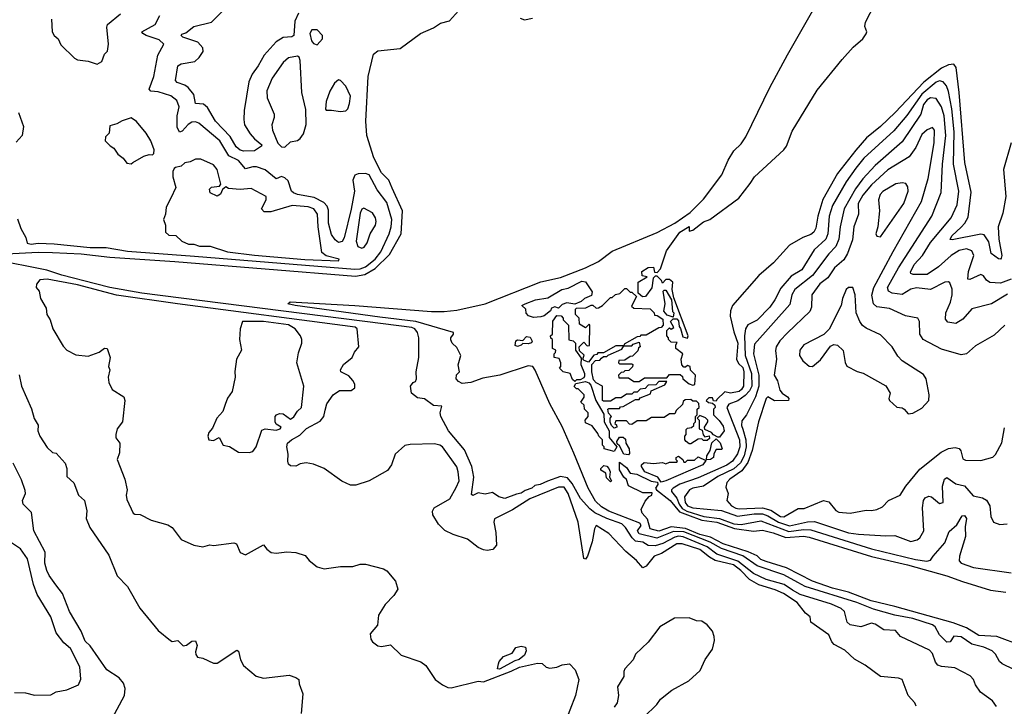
# Model space of a CAD drawing. Extents: x 1246230 to 1426786, y 660032 to 763141.
# Tile 421 of 566: x 1412442 to 1417947, y 676345 to 680182. Entities that reach past the tile are written whole.
import ezdxf

# ---------------------------------------------------------------- set-up
doc = ezdxf.new("R2010")
doc.units = 0

msp = doc.modelspace()

# ---------------------------------------------------------------- linework, layer by layer
at = {"layer": '0CON10XD'}
for points in [[(1414455, 678520.1), (1413981.2, 678585), (1413940, 678595), (1413954.6, 678605.5), (1414314.9, 678585.1), (1414745, 678551.9), (1414815, 678551.6), (1414885, 678559.7), (1415045.1, 678594.9), (1415355, 678717.1), (1415465, 678742.1), (1415604.3, 678795.7), (1415678.3, 678831.7), (1415755, 678889.3), (1416005, 678993.4), (1416105, 679044.6), (1416189.8, 679105), (1416265, 679180.2), (1416367.2, 679315), (1416402.5, 679397.5), (1416435, 679449.2), (1416475, 679488.5), (1416501.3, 679528.7), (1416635, 679803.2), (1416734.7, 679985.3), (1417202.6, 680805)], [(1417985.2, 679494.8), (1417942.1, 679345), (1417956, 679195), (1417938.8, 679101.2), (1417912.6, 679025), (1417915.9, 678955), (1417933.8, 678865), (1417929.8, 678850.2), (1417925, 678844.3), (1417915, 678846.5), (1417873.3, 678875), (1417860.8, 678940.8), (1417835, 678980.4), (1417815, 678983.7), (1417655, 678951.5), (1417645, 678954), (1417654, 678975), (1417705, 679022.2), (1417727, 679045), (1417745, 679078.9), (1417762.1, 679218), (1417726.8, 679385), (1417693.6, 679775), (1417677.3, 679915), (1417665, 679933.1), (1417635, 679929.7), (1417595, 679910.8), (1417497.2, 679832.8), (1417336.3, 679663.7), (1417254.6, 679585), (1417177.2, 679522.8), (1417117.2, 679452.8), (1417015, 679322.6), (1416932.8, 679177.2), (1416903.5, 679085), (1416892.5, 679017.5), (1416881.4, 678995), (1416865, 678981.4), (1416819.5, 678965), (1416745, 678922.5), (1416657.1, 678822.9), (1416575, 678752.8), (1416427, 678585), (1416416.4, 678555), (1416414.8, 678525), (1416435, 678438.6), (1416457.2, 678375), (1416449.8, 678285), (1416460.9, 678260.9), (1416485, 678239.3), (1416491.3, 678215), (1416488.1, 678135), (1416478.3, 678115), (1416465, 678104.6), (1416415, 678094.7), (1416385, 678102.7), (1416339.4, 678060.6), (1416335, 678050), (1416321.7, 678051.7), (1416315, 678070), (1416295, 678070), (1416280, 678055), (1416292.5, 678042.5), (1416315, 678040), (1416328.3, 678028.3), (1416330, 678015), (1416320, 678005), (1416320, 677975), (1416353, 677943), (1416375, 677910), (1416380, 677885), (1416355, 677850), (1416345, 677850), (1416321.7, 677861.7), (1416310, 677875), (1416271.7, 677891.7), (1416270, 677905), (1416290, 677935), (1416290, 677945), (1416277, 677957), (1416245, 677970), (1416230, 677955), (1416240, 677945), (1416240, 677895), (1416258.3, 677888.3), (1416263, 677863), (1416271.7, 677851.7), (1416297.5, 677857.5), (1416298.3, 677841.7), (1416285, 677830), (1416265, 677830), (1416255, 677840), (1416235, 677837.5), (1416195, 677812.5), (1416185, 677812.5), (1416167.5, 677825), (1416160, 677835), (1416160, 677855), (1416167.5, 677865), (1416168.3, 677891.7), (1416175, 677900), (1416197, 677903), (1416210, 677915), (1416210, 677925), (1416220, 677935), (1416220, 677965), (1416230, 677975), (1416230, 678005), (1416240, 678015), (1416238.3, 678038.3), (1416225, 678050), (1416205, 678050), (1416195, 678060), (1416161.7, 678058.3), (1416151.7, 678048.3), (1416148.3, 678031.7), (1416111.7, 677998.3), (1416105, 677980), (1416075, 677980), (1416045, 677960), (1415975, 677960), (1415945, 677940), (1415895, 677940), (1415865, 677920), (1415851.7, 677921.7), (1415835, 677940), (1415775, 677940), (1415770, 677925), (1415778.3, 677918.3), (1415780, 677905), (1415765, 677900), (1415750, 677915), (1415743, 677933), (1415742.5, 677955), (1415750, 677965), (1415733, 677983), (1415730, 678005), (1415735, 678010), (1415795, 678010), (1415801.7, 678018.3), (1415815, 678020), (1415885, 678060), (1415905, 678060), (1415911.7, 678068.3), (1415968.3, 678091.7), (1415971.7, 678108.3), (1416048.3, 678141.7), (1416060, 678160), (1416015, 678160), (1415998.3, 678141.7), (1415955, 678140), (1415938.3, 678121.7), (1415911.7, 678118.3), (1415895, 678100), (1415875, 678100), (1415865, 678090), (1415835, 678090), (1415805, 678070), (1415775, 678070), (1415745, 678050), (1415705, 678050), (1415700, 678055), (1415700, 678135), (1415665, 678152.5), (1415649.3, 678169.3), (1415640, 678215), (1415640, 678255), (1415661.7, 678278.3), (1415685, 678280), (1415695, 678290), (1415705, 678300), (1415725, 678300), (1415731.7, 678308.3), (1415808.3, 678341.7), (1415820, 678360), (1415775, 678360), (1415705, 678320), (1415675, 678320), (1415668.3, 678311.7), (1415651.7, 678308.3), (1415621.7, 678268.3), (1415597, 678277), (1415590, 678285), (1415597, 678307), (1415571.7, 678331.7), (1415570, 678355), (1415595, 678380), (1415615, 678360), (1415628.3, 678361.7), (1415630, 678475), (1415625, 678480), (1415605, 678460), (1415571.7, 678481.7), (1415570, 678515), (1415550, 678535), (1415550, 678565), (1415555, 678570), (1415607, 678573), (1415637, 678587), (1415647, 678587), (1415665, 678570), (1415677, 678573), (1415700, 678585), (1415745, 678630), (1415755, 678630), (1415773, 678647), (1415797, 678653), (1415825, 678680), (1415835, 678680), (1415855, 678660), (1415865, 678660), (1415890, 678635), (1415861.7, 678581.7), (1415875, 678570), (1415967, 678567), (1415990, 678545), (1415991.7, 678531.7), (1416005, 678530), (1416038.3, 678508.3), (1416040, 678475), (1416028.3, 678461.7), (1416015, 678460), (1415945, 678420), (1415915, 678420), (1415908.3, 678411.7), (1415895, 678410), (1415821.7, 678368.3), (1415820, 678360), (1415865, 678360), (1415871.7, 678368.3), (1415905, 678380), (1415910, 678355), (1415901.7, 678348.3), (1415898.3, 678331.7), (1415868.3, 678301.7), (1415855, 678300), (1415825, 678280), (1415791.7, 678278.3), (1415790, 678265), (1415795, 678260), (1415865, 678260), (1415870, 678255), (1415868.3, 678241.7), (1415848.3, 678221.7), (1415825, 678220), (1415818.3, 678211.7), (1415805, 678210), (1415790, 678195), (1415791.7, 678181.7), (1415845, 678180), (1415875, 678160), (1415905, 678160), (1415935, 678180), (1416060, 678180), (1416075, 678200), (1416135, 678200), (1416148.3, 678188.3), (1416150, 678175), (1416185, 678147.5), (1416205, 678140), (1416216.1, 678143.9), (1416220, 678195), (1416193, 678223), (1416190, 678245), (1416175, 678250), (1416165, 678240), (1416155, 678240), (1416143, 678253), (1416140, 678285), (1416150, 678315), (1416110, 678345), (1416110, 678365), (1416118.3, 678378.3), (1416085, 678380), (1416070, 678395), (1416070, 678405), (1416060, 678415), (1416060, 678445), (1416075, 678460), (1416085, 678452.5), (1416098.3, 678461.7), (1416080, 678495), (1416095, 678510), (1416115, 678510), (1416125, 678500), (1416128.3, 678468.3), (1416137, 678457), (1416150, 678410), (1416175, 678402.5), (1416179.2, 678415), (1416098.8, 678628.8), (1416090, 678675), (1416093.3, 678715), (1416075, 678730), (1416055, 678730), (1416035, 678710), (1416030, 678725), (1416005, 678750), (1415995, 678750), (1415983, 678737), (1415977, 678683), (1415940, 678635), (1415923, 678633), (1415900, 678655), (1415900, 678715), (1415950, 678745), (1415921.7, 678751.7), (1415920, 678775), (1415955, 678797.5), (1415985, 678800), (1415991.7, 678771.7), (1416005, 678770), (1416025, 678790), (1416058.8, 678891.2), (1416133.1, 678995), (1416185, 679026.7), (1416185, 679000), (1416205, 679006.7), (1416265, 679052.5), (1416300, 679065), (1416462.3, 679185), (1416525, 679266.4), (1416550.4, 679305), (1416715, 679455.2), (1416728.1, 679475), (1416760.4, 679559.6), (1416901.1, 679788.9), (1417040.1, 679960), (1417101.2, 680028.8), (1417155.3, 680075), (1417175, 680103.1), (1417178.5, 680115), (1417167.1, 680145), (1417171.6, 680168.4), (1417250, 680325)], [(1412295, 678869.6), (1412545, 678882.5), (1412625, 678881.3), (1412786.2, 678873.8), (1412946, 678856), (1413309.5, 678830.5), (1414318.5, 678748.5), (1414372.1, 678757.9), (1414428.6, 678791.4), (1414508.9, 678871.1), (1414574.8, 678985.2), (1414581.2, 679115), (1414525, 679240.8), (1414506.5, 679285), (1414465, 679327.5), (1414420.9, 679410.9), (1414382.8, 679535), (1414377, 679615), (1414390.3, 679865), (1414420.2, 679989.8), (1414445, 680008.6), (1414568.8, 680021.2), (1414682, 680105), (1414755, 680137), (1414795, 680163.7), (1414845, 680176), (1414895, 680232.7)], [(1414000.5, 680219.5), (1413980.7, 680175), (1413975, 680094.1), (1413963.2, 680086.8), (1413915, 680083.1), (1413875, 680058), (1413809.3, 679985), (1413775, 679925.5), (1413741.9, 679878.1), (1413723.5, 679835), (1413696.8, 679675), (1413695.3, 679625), (1413699.5, 679595), (1413729.6, 679545), (1413755, 679516.1), (1413796, 679484), (1413793.6, 679475), (1413755, 679450), (1413695, 679448.6), (1413675, 679454), (1413652.5, 679472.5), (1413618.9, 679528.9), (1413536.7, 679615), (1413492.6, 679692.6), (1413470.2, 679710.2), (1413425, 679714.5), (1413415.2, 679765.2), (1413383.8, 679803.8), (1413365, 679816.9), (1413322, 679832), (1413312.5, 679842.5), (1413325.5, 679925), (1413344.4, 679935.6), (1413420.5, 679949.5), (1413445, 679970.4), (1413467.4, 680005), (1413465.8, 680025), (1413436.8, 680056.8), (1413353.2, 680085), (1413344, 680095), (1413348.1, 680101.9), (1413370.6, 680109.4), (1413414.8, 680145.2), (1413515, 680169.6), (1413577.9, 680232)], [(1412618.8, 680185), (1412624.1, 680114.1), (1412634.1, 680094.1), (1412656.1, 680076.1), (1412671.2, 680041.2), (1412747.7, 679967.7), (1412765, 679958.8), (1412825, 679951.2), (1412875, 679934.2), (1412901.7, 679948.3), (1412915, 679990), (1412932.5, 680007.5), (1412938, 680045), (1412928.8, 680141.2), (1412932.5, 680155), (1413005, 680214.4)], [(1413419.5, 678860.5), (1414315, 678788.6), (1414345, 678790.5), (1414375, 678801.2), (1414429.5, 678845), (1414461.4, 678885), (1414506.6, 678985), (1414519, 679025), (1414521.7, 679065), (1414495, 679160), (1414440.8, 679230.8), (1414395, 679314.6), (1414375, 679322.1), (1414335, 679320.9), (1414316, 679314), (1414304.5, 679285), (1414313.2, 679225), (1414295, 679122.9), (1414255, 678964), (1414245, 678943.1), (1414225, 678937.8), (1414205, 678952.5), (1414185, 678981.2), (1414168.6, 679045), (1414167.7, 679117.7), (1414159.9, 679139.9), (1414141.3, 679161.3), (1414087.9, 679187.9), (1413995.3, 679204.7), (1413972.5, 679215), (1413960.6, 679225), (1413941.9, 679281.9), (1413925, 679298), (1413905, 679306), (1413875, 679292.9), (1413815, 679342.6), (1413765, 679360.3), (1413745, 679360.5), (1413705, 679348.2), (1413665.2, 679395), (1413611.9, 679421.9), (1413561.6, 679505), (1413443.3, 679605), (1413425, 679612.1), (1413405, 679610), (1413384, 679596), (1413350.9, 679559.1), (1413334.3, 679554.3), (1413321.3, 679581.3), (1413321.6, 679645), (1413333.2, 679695), (1413320.8, 679730.8), (1413286.2, 679756.2), (1413215, 679780.2), (1413175, 679783.4), (1413165.4, 679795), (1413191.8, 679865), (1413213.2, 679985), (1413247.1, 680045), (1413220.8, 680070.8), (1413148.9, 680095), (1413129.5, 680105), (1413125.4, 680115), (1413199.6, 680155), (1413224.8, 680205.2)], [(1415240.3, 680190.3), (1415265, 680181.6), (1415308.6, 680191.4)], [(1414105, 680042), (1414133.8, 680075), (1414133.8, 680095), (1414105, 680126.7), (1414075, 680125.8), (1414064.5, 680105), (1414074, 680065), (1414085, 680050), (1414105, 680042)], [(1413925, 679469.3), (1413955, 679500), (1413995, 679508.2), (1414010.6, 679519.4), (1414028.4, 679545), (1414042.8, 679597.2), (1414040.6, 679680.6), (1414018.7, 679775), (1414009.6, 679955), (1414005, 679973.1), (1413995, 679979.6), (1413945, 679969.1), (1413915, 679943.5), (1413853.9, 679855), (1413823.8, 679785), (1413825.5, 679745), (1413864.2, 679655), (1413864, 679635), (1413850.8, 679595), (1413855.6, 679565), (1413885, 679491.8), (1413905, 679472.7), (1413925, 679469.3)], [(1414235, 679668.6), (1414265, 679672.5), (1414275.6, 679684.4), (1414285.7, 679715), (1414290.6, 679755), (1414265, 679811.2), (1414235, 679843.3), (1414225, 679846.7), (1414201.8, 679828.2), (1414176, 679784), (1414155.3, 679725), (1414152.4, 679682.4), (1414156.1, 679676.1), (1414185, 679677.8), (1414235, 679668.6)], [(1417985, 678733.2), (1417925, 678710.9), (1417865, 678713.5), (1417847.3, 678727.3), (1417831.3, 678751.3), (1417815, 678757.5), (1417755, 678730), (1417742.7, 678732.7), (1417745.7, 678775), (1417777, 678865), (1417765, 678890.9), (1417735, 678901.4), (1417695, 678892.9), (1417650, 678865), (1417578.7, 678801.4), (1417515, 678757.7), (1417437.8, 678757.8), (1417423.7, 678763.7), (1417421.6, 678771.6), (1417442.4, 678815), (1417489, 678865), (1417533.5, 678936.5), (1417648.9, 679075), (1417682.9, 679147.2), (1417692.5, 679225), (1417662.3, 679375), (1417666.1, 679555), (1417653.6, 679685), (1417635, 679781.5), (1417623.3, 679813.3), (1417605, 679835.3), (1417585, 679840.5), (1417565, 679834.2), (1417485, 679767.1), (1417402.3, 679647.7), (1417329.2, 679560.8), (1417162, 679408), (1417117.2, 679352.8), (1417063.5, 679276.5), (1416986.6, 679143.4), (1416967.4, 679085), (1416959.3, 678985), (1416948.1, 678955), (1416882.9, 678897.1), (1416814.3, 678785), (1416755, 678750), (1416697.6, 678682.4), (1416663.9, 678616.1), (1416635, 678576), (1416565, 678502.8), (1416513.6, 678476.4), (1416499.4, 678455), (1416494.3, 678415), (1416497.9, 678305), (1416533.6, 678205), (1416535.1, 678135), (1416522.4, 678107.6), (1416498.6, 678081.4), (1416456.9, 678053.1), (1416405.7, 678034.3), (1416395.5, 678015), (1416466.9, 677835), (1416468.8, 677795), (1416454.8, 677755.2), (1416427.6, 677715), (1416395, 677692.7), (1416235, 677621.2), (1416133.1, 677586.9), (1416095.2, 677565), (1416086.2, 677555), (1416086.1, 677545), (1416115, 677508.1), (1416129, 677475), (1416145, 677450), (1416172.5, 677435), (1416266.6, 677405), (1416353.8, 677393.8), (1416435.1, 677364.9), (1416475, 677361.7), (1416585, 677382.4), (1416741.3, 677321.3), (1416825, 677333.2), (1416865, 677330.5), (1417205, 677225.4), (1417450.8, 677165), (1417514.5, 677155.5), (1417535, 677162), (1417548.2, 677185), (1417615, 677259.2), (1417638.6, 677321.4), (1417680.8, 677359.2), (1417710.9, 677409.1), (1417725, 677412.2), (1417735.3, 677395), (1417728.4, 677348.4), (1417730, 677295), (1417695.4, 677185), (1417695, 677157.5), (1417705, 677145.8), (1417775, 677120), (1417985, 677090.6)], [(1417965, 678649.4), (1417875, 678594.7), (1417765, 678565.7), (1417715, 678509.4), (1417676.2, 678483.8), (1417631.4, 678491.5), (1417617.9, 678507.9), (1417620.6, 678545), (1417646.5, 678603.5), (1417656, 678645), (1417655, 678676.2), (1417641.4, 678711.4), (1417635, 678716.9), (1417615, 678715.5), (1417535, 678674.2), (1417455, 678683.4), (1417425, 678676.4), (1417375, 678646.1), (1417320, 678655), (1417299.6, 678665), (1417294.3, 678685), (1417355, 678795.9), (1417542.5, 679085), (1417593.9, 679216.1), (1417602.1, 679375), (1417619.1, 679535), (1417610.8, 679645), (1417595.6, 679695.6), (1417565, 679741.3), (1417535, 679745.3), (1417514.7, 679735), (1417495, 679709.1), (1417480.2, 679655), (1417375, 679499.1), (1417225, 679367.9), (1417156.1, 679294), (1417115, 679237.1), (1417051.9, 679125), (1417028.8, 679025), (1417021.2, 678955), (1417004.4, 678915.6), (1416965, 678873.4), (1416875, 678753), (1416774.7, 678675.3), (1416758, 678645), (1416748.4, 678591.6), (1416550.4, 678369.6), (1416544, 678315), (1416574.6, 678195), (1416574.1, 678135), (1416556.2, 678075), (1416505, 677974.5), (1416479.4, 677940.6), (1416478, 677915), (1416485, 677893.2), (1416501.4, 677835), (1416504, 677795), (1416491.8, 677745), (1416472.1, 677705), (1416435, 677672.8), (1416345, 677628.7), (1416264.1, 677575.8), (1416205.5, 677564.5), (1416186.2, 677555), (1416159.3, 677515), (1416162.9, 677485), (1416174.6, 677465), (1416205, 677454.9), (1416365, 677440.2), (1416455, 677407.6), (1416548.3, 677421.7), (1416595, 677420.9), (1416625, 677410.4), (1416685, 677374.4), (1416745, 677354.3), (1416846, 677376), (1416885, 677377.4), (1417075, 677315.1), (1417132.5, 677307.5), (1417285, 677297.8), (1417335, 677300), (1417425, 677266.5), (1417460, 677275), (1417475, 677286), (1417497.5, 677325), (1417488.6, 677455), (1417495.4, 677495), (1417505, 677510), (1417525, 677520), (1417540, 677515), (1417585, 677479.4), (1417605, 677483.8), (1417601.4, 677575), (1417611.8, 677615), (1417625, 677623.5), (1417675, 677588.9), (1417725, 677577.7), (1417772.1, 677522.1), (1417825, 677509.3), (1417846.7, 677496.7), (1417865.4, 677465), (1417870.8, 677405), (1417886.7, 677375), (1417921.1, 677361.1), (1417963.3, 677365)], [(1412434.6, 679664.6), (1412463.8, 679585), (1412455.4, 679535), (1412422.3, 679497.7)], [(1413065, 679376.7), (1413075, 679383.8), (1413135, 679420), (1413165, 679428.8), (1413185, 679427.5), (1413192.5, 679435), (1413193.8, 679455), (1413175.7, 679505.7), (1413147.9, 679547.9), (1413095, 679614), (1413065, 679634), (1413015, 679617.5), (1412985, 679600), (1412945, 679590), (1412941.7, 679548.3), (1412921.7, 679528.3), (1412920, 679505), (1412947, 679477), (1412967.5, 679465), (1412990.7, 679430.7), (1413019.3, 679409.3), (1413040.7, 679380.7), (1413065, 679376.7)], [(1417950.6, 678475), (1417890.9, 678419.1), (1417785, 678359.4), (1417735, 678315.6), (1417705, 678309.6), (1417595, 678340.8), (1417492.5, 678395), (1417474.6, 678425), (1417472.9, 678495), (1417463.3, 678515), (1417395, 678528.2), (1417305, 678569.2), (1417235, 678577.9), (1417215.3, 678595), (1417206.7, 678643.3), (1417216.5, 678685), (1417325, 678887.9), (1417483, 679167), (1417521.7, 679295), (1417554.7, 679494.7), (1417556.7, 679565), (1417545, 679580), (1417515, 679566.2), (1417485, 679540), (1417451.6, 679468.4), (1417414.8, 679415.2), (1417295, 679342.5), (1417205, 679260.3), (1417155, 679201.6), (1417129.6, 679155), (1417130.7, 679095), (1417104.8, 679025), (1417097.9, 678952.1), (1417070, 678875), (1417049.1, 678840.9), (1416997.5, 678795), (1416960.5, 678739.5), (1416915, 678706.6), (1416870.6, 678645), (1416868, 678575), (1416858.6, 678551.4), (1416735, 678433.3), (1416692.4, 678387.6), (1416671.2, 678355), (1416667.2, 678332.8), (1416673.5, 678285), (1416660.8, 678195), (1416678.8, 678165), (1416691.9, 678111.9), (1416705, 678094.5), (1416734.3, 678075), (1416742, 678065), (1416740, 678055), (1416662.6, 678052.6), (1416625, 678074.3), (1416615, 678065.7), (1416573.1, 677935), (1416536.8, 677775), (1416512, 677708), (1416478.8, 677661.2), (1416412.8, 677615), (1416394.7, 677595), (1416390, 677570), (1416402.2, 677535), (1416395.4, 677495), (1416421.8, 677465), (1416445, 677452), (1416465, 677448.9), (1416595, 677454.7), (1416640.9, 677440.9), (1416695, 677405.1), (1416715, 677403.8)], [(1414225, 678834.5), (1414227.5, 678845), (1414155, 678862.6), (1414130.7, 678880.7), (1414110.5, 679025), (1414107.1, 679095), (1414087.1, 679125), (1414055, 679137), (1413965, 679144.2), (1413845, 679108.8), (1413809.1, 679109.1), (1413794.5, 679125), (1413820.4, 679175), (1413820, 679195), (1413735, 679239.5), (1413675, 679232.7), (1413610, 679240), (1413595, 679247.5), (1413576.2, 679233.8), (1413565, 679206.7), (1413545, 679196.2), (1413507.5, 679215), (1413503.3, 679235), (1413515, 679245.8), (1413558, 679252), (1413567, 679263), (1413545.8, 679345), (1413525, 679371.4), (1413455, 679402.9), (1413425, 679402.5), (1413395, 679388), (1413365, 679383.3), (1413345, 679363.3), (1413313, 679357), (1413305, 679350), (1413297.5, 679335), (1413297.5, 679305), (1413314, 679245), (1413285.8, 679184.2), (1413260, 679135), (1413256.2, 679095), (1413246.2, 679065), (1413256.2, 679035), (1413256.7, 678995), (1413275, 678978.8), (1413315, 678976.7), (1413347.5, 678945), (1413385, 678928), (1413415, 678928.8), (1413446.1, 678916.1), (1413505.9, 678915.9), (1413603.8, 678885), (1413755, 678865.7), (1414035, 678842.8), (1414225, 678834.5)], [(1417255, 678969.4), (1417385, 679155.6), (1417408.7, 679225), (1417408, 679248), (1417396.2, 679266.2), (1417375, 679270.5), (1417341.2, 679265), (1417267.4, 679222.6), (1417252.8, 679205), (1417242.7, 679175), (1417249.3, 679115), (1417239.1, 679025), (1417228.6, 678985), (1417235, 678972), (1417255, 678969.4)], [(1414355, 678904.8), (1414368.2, 678911.8), (1414384.7, 678935), (1414400.4, 678985), (1414431.1, 679035), (1414434.6, 679054.6), (1414430.9, 679075), (1414415, 679102.9), (1414365, 679128.5), (1414355, 679124.4), (1414345, 679100.8), (1414322.9, 678945), (1414332.2, 678915), (1414355, 678904.8)], [(1412430.3, 679070.3), (1412448.6, 679015), (1412475.7, 678965), (1412482.9, 678932.9), (1412505, 678927.3), (1412545, 678932.9), (1412635, 678930), (1412835, 678909.4), (1412925, 678908.6), (1413045, 678889), (1413419.5, 678860.5)], [(1417903.2, 676343.2), (1417880.8, 676375), (1417812.9, 676425), (1417785.7, 676465), (1417774, 676495), (1417756.2, 676515), (1417669.3, 676559.3), (1417595, 676567.4), (1417575.2, 676575.2), (1417561.5, 676591.5), (1417545, 676640.8), (1417529.2, 676659.2), (1417366.1, 676736.1), (1417338.8, 676768.8), (1417273.1, 676773.1), (1417225, 676804.6), (1417205, 676810), (1417145, 676789.8), (1417085, 676801), (1417067.7, 676815), (1417054.2, 676875), (1417035, 676892.2), (1416981.5, 676915), (1416805, 676970.8), (1416762.4, 676995), (1416715.1, 677025.1), (1416615, 677054.7), (1416545, 677086.7), (1416456, 677156), (1416339.1, 677195), (1416285, 677236.5), (1416151.4, 677291.4), (1416125, 677295.6), (1416105, 677291.2), (1416037, 677255), (1415995, 677241.1), (1415954.7, 677244.7), (1415925, 677261.8), (1415885, 677268.8), (1415865.8, 677285.8), (1415829, 677345), (1415808.4, 677365), (1415724.4, 677394.4), (1415656.7, 677426.7), (1415629.2, 677449.2), (1415577.1, 677507.1), (1415530.9, 677590.9), (1415505, 677621.5), (1415465, 677630), (1415393.1, 677603.1), (1415352.5, 677585), (1415321.1, 677578.9), (1415305.7, 677565), (1415267.9, 677552.1), (1415245, 677535.7), (1415218.5, 677531.5), (1415155, 677506.7), (1415120, 677515), (1415085, 677540), (1415045, 677530), (1415005, 677538.8), (1414975, 677523.8), (1414968.3, 677528.3), (1414980.5, 677625), (1414970, 677685), (1414928.2, 677778.2), (1414840, 677885), (1414795.5, 677965), (1414792.2, 677985), (1414801.7, 678021.7), (1414755, 678025.7), (1414705, 678063.8), (1414665, 678070), (1414632.5, 678095), (1414627.5, 678135), (1414642.5, 678155), (1414655, 678160), (1414661.2, 678175), (1414657.8, 678215), (1414672.5, 678295), (1414673.7, 678405), (1414665.7, 678435), (1414650.4, 678455), (1414635, 678461.7), (1414473.3, 678483.3), (1413125, 678654.4), (1412945, 678684.9), (1412865.6, 678705.6), (1412676.5, 678755), (1412593.1, 678783.1), (1412291.6, 678841.6)], [(1417453.3, 676345), (1417446.7, 676365), (1417408.8, 676405), (1417375.5, 676495.5), (1417355, 676502.5), (1417255, 676512.5), (1417168, 676575), (1417108.3, 676608.3), (1417055, 676658.9), (1416995, 676690.4), (1416982.7, 676705), (1416966.4, 676745), (1416864.4, 676815), (1416860.6, 676845), (1416836, 676866), (1416788, 676925), (1416711.5, 676975), (1416665, 676996.1), (1416574.4, 677024.4), (1416522.9, 677052.9), (1416473, 677105), (1416433.3, 677135), (1416330.7, 677160.7), (1416297.8, 677177.8), (1416245, 677220.7), (1416145, 677252.5), (1416115, 677252.3), (1416031, 677199), (1415988.8, 677185), (1415945, 677128.8), (1415925, 677118.8), (1415890.5, 677160.5), (1415831.2, 677211.2), (1415735, 677310.5), (1415665, 677355.6), (1415655, 677337.5), (1415641.6, 677265), (1415617.1, 677185), (1415605, 677167.5), (1415595, 677172), (1415565.1, 677375), (1415507.7, 677535), (1415485, 677569), (1415455, 677570.1), (1415294.7, 677505), (1415197.7, 677442.3), (1415096.7, 677393.3), (1415092.5, 677375), (1415103.8, 677316.2), (1415107.7, 677245), (1415087.9, 677222), (1415055, 677216.4), (1415035, 677218.8), (1415005, 677233.4), (1414945, 677278.8), (1414865, 677304.7), (1414818.4, 677328.4), (1414782.9, 677362.9), (1414752.1, 677415), (1414750, 677435), (1414759.6, 677455), (1414847.3, 677505), (1414882, 677568), (1414898, 677605), (1414893.8, 677655), (1414885, 677682.9), (1414806, 677795), (1414790.8, 677805), (1414761.5, 677811.5), (1414625, 677809.2), (1414595, 677802.5), (1414541, 677755), (1414521, 677695), (1414497.4, 677662.6), (1414395, 677604.4), (1414321.9, 677581.9), (1414291.7, 677581.7), (1414243.3, 677603.3), (1414143.4, 677673.4), (1414085, 677698.2), (1414043.9, 677706.1), (1414009.8, 677700.2), (1413985, 677687.1), (1413955, 677688.8), (1413945, 677697.5), (1413940, 677715), (1413943.3, 677755), (1413935.3, 677795), (1413939.3, 677815), (1413961.8, 677835), (1414008.7, 677861.3), (1414045, 677898.4), (1414122, 677938), (1414142, 677965), (1414149.5, 677999.5), (1414159.5, 678035), (1414195, 678086), (1414230.5, 678109.5), (1414295, 678109.5), (1414315.2, 678125), (1414316.2, 678145), (1414305, 678166.9), (1414282, 678192), (1414238, 678215), (1414236, 678225), (1414251.2, 678255), (1414300.8, 678295), (1414314.3, 678325), (1414337.1, 678355), (1414329.1, 678455), (1414316.5, 678465), (1413324.2, 678595), (1412983.3, 678643.3), (1412765, 678700.2), (1412595, 678732.4), (1412555, 678728.8), (1412536.2, 678705), (1412533.8, 678685), (1412550, 678665), (1412558.8, 678625), (1412589.6, 678569.5), (1412594.2, 678534.2), (1412612.5, 678505), (1412627.5, 678455), (1412685, 678357.5), (1412706.1, 678336.1), (1412755, 678308.8), (1412825, 678301.2), (1412885.9, 678324.1), (1412915, 678346.7), (1412930, 678345), (1412946.7, 678295), (1412937.5, 678245), (1412946.2, 678225), (1412935.6, 678185), (1412940, 678155), (1412958.8, 678115), (1413024, 678075), (1413029.4, 678055), (1413015.7, 677935), (1412986, 677895), (1412978.6, 677865), (1412979.2, 677845), (1413001.4, 677815), (1412998.9, 677761.1), (1412987.1, 677725), (1413030.4, 677615), (1413043.3, 677555), (1413036.9, 677525), (1413040.3, 677500.3), (1413076.7, 677425), (1413085, 677418.8), (1413115, 677417.5), (1413177.5, 677385), (1413269.1, 677359.1), (1413294.5, 677344.4), (1413345, 677276.7), (1413415.9, 677245.9), (1413465, 677236), (1413505, 677247.5), (1413525, 677243.8), (1413639.3, 677259.3), (1413653.3, 677253.3), (1413674, 677204), (1413705, 677192.5), (1413805, 677246.7), (1413823, 677223), (1413847.5, 677205), (1413875, 677200.6), (1413935, 677208.6), (1413985, 677204.4), (1414037, 677187), (1414059.6, 677159.5), (1414104.3, 677124.3), (1414144.1, 677114.1), (1414235, 677126.2), (1414303.6, 677126.4), (1414345, 677138.8), (1414375, 677140), (1414475, 677114), (1414495, 677102.5), (1414542.9, 677045), (1414555, 677000), (1414533.3, 676965), (1414485, 676913.3), (1414447.1, 676855), (1414441.7, 676798.3), (1414400.7, 676749.3), (1414405, 676721.2), (1414415, 676706), (1414445, 676683.3), (1414465, 676680), (1414515, 676688), (1414575, 676631.2), (1414684.3, 676594.3), (1414712.9, 676572.9), (1414764.5, 676494.5), (1414805, 676465.8), (1414835, 676450.6), (1414855, 676448.2), (1415005, 676486), (1415035, 676481.2), (1415188.9, 676541.1), (1415237.1, 676562.9), (1415337, 676587), (1415362.5, 676585), (1415385, 676563.3), (1415405, 676558.8), (1415445, 676563.3), (1415475, 676576.7), (1415515, 676583.3), (1415548.3, 676548.3), (1415568.6, 676495), (1415549.4, 676405), (1415485, 676240.8)], [(1415315, 678517.5), (1415287, 678527), (1415273, 678543), (1415272.5, 678565), (1415250, 678585), (1415267.5, 678595), (1415325, 678617.1), (1415395, 678627.5), (1415472.5, 678675), (1415508, 678682), (1415585, 678722), (1415605, 678717.5), (1415641.7, 678661.7), (1415639.3, 678640.7), (1415600, 678625), (1415581.7, 678608.3), (1415545, 678592.5), (1415500.7, 678599.3), (1415475, 678590), (1415455, 678570), (1415433, 678577), (1415415, 678570), (1415410, 678555), (1415375, 678527.5), (1415355, 678522.5), (1415315, 678517.5)], [(1417409.3, 677979.3), (1417435, 677982.5), (1417485, 678012), (1417525.7, 678054.3), (1417526, 678085), (1417510.6, 678175), (1417495, 678198.6), (1417375, 678276), (1417351.5, 678301.5), (1417319.4, 678355), (1417255, 678421.9), (1417175, 678458.2), (1417154.2, 678474.2), (1417139.1, 678495), (1417118.5, 678545), (1417113.1, 678645), (1417100, 678685), (1417075, 678686), (1417062.5, 678675), (1417042.2, 678625), (1417034.5, 678585), (1416967.4, 678452.6), (1416937.3, 678422.7), (1416825.5, 678365), (1416803.6, 678335), (1416802.5, 678305), (1416820, 678275), (1416855, 678246.4), (1416875, 678243.5), (1416919.2, 678280.8), (1416975, 678357.8), (1416993, 678367), (1417015, 678363.6), (1417045, 678334.4), (1417056.9, 678266.9), (1417066.6, 678246.6), (1417125, 678216.2), (1417157.9, 678207.9), (1417285, 678136.7), (1417309.2, 678095), (1417301.2, 678065), (1417305, 678053.8), (1417345, 678017.5), (1417375, 678013.3), (1417387.5, 678005), (1417409.3, 677979.3)], [(1416095, 678520), (1416061.7, 678531.7), (1416043, 678553), (1416050, 678595), (1416040, 678665), (1416045, 678670), (1416055, 678670), (1416086.7, 678616.7), (1416092.5, 678552.5), (1416100, 678545), (1416095, 678520)], [(1418060.7, 676520.8), (1417935, 676581.9), (1417919.2, 676595), (1417897.3, 676637.3), (1417878.6, 676655), (1417832, 676675), (1417765, 676691.7), (1417705, 676733.3), (1417665, 676736.6), (1417644.5, 676705.5), (1417625, 676702.7), (1417583.7, 676745), (1417559.7, 676789.7), (1417545, 676801.1), (1417436.2, 676835), (1417335, 676853.8), (1417215, 676888.6), (1417122.5, 676925), (1416833.8, 677013.8), (1416792.1, 677037.9), (1416715, 677080.1), (1416565, 677129.6), (1416485.4, 677185.4), (1416365, 677226.2), (1416302.7, 677262.7), (1416155, 677320.3), (1416097.1, 677322.9), (1416004.9, 677284.9), (1415905, 677308.4), (1415895.5, 677325), (1415915.6, 677355), (1415908.8, 677368.8), (1415735.4, 677435.4), (1415695, 677460.3), (1415662, 677492), (1415620.2, 677565), (1415540.7, 677760.7), (1415475, 677908.6), (1415405, 678035.4), (1415324.3, 678224.3), (1415310.3, 678245), (1415285, 678248.8), (1415126.7, 678196.7), (1415031, 678179), (1414964.1, 678154.1), (1414915, 678150), (1414895, 678160), (1414882.5, 678175), (1414883, 678197), (1414900, 678215), (1414893, 678253), (1414907.5, 678305), (1414885, 678350), (1414860, 678375), (1414853, 678393), (1414852.5, 678405), (1414867.5, 678425), (1414866.7, 678435), (1414656.1, 678496.1), (1414455, 678520.1)], [(1415545, 678160), (1415531.7, 678171.7), (1415520, 678205), (1415480, 678215), (1415460, 678235), (1415467.5, 678245), (1415467.5, 678265), (1415458.3, 678288.3), (1415430, 678295), (1415430, 678315), (1415438.3, 678321.7), (1415440, 678335), (1415420, 678345), (1415420, 678395), (1415411.7, 678401.7), (1415410, 678415), (1415420, 678425), (1415423, 678497), (1415445, 678530), (1415468.3, 678528.3), (1415480, 678515), (1415480, 678505), (1415510, 678475), (1415512.5, 678392.5), (1415537, 678387), (1415550, 678375), (1415550, 678335), (1415581.7, 678291.7), (1415578.8, 678255), (1415600, 678205), (1415599.3, 678190.7), (1415595, 678180), (1415575, 678170), (1415555, 678170), (1415545, 678160)], [(1413725, 677763.3), (1413745, 677770), (1413764, 677795), (1413795, 677887.5), (1413813.3, 677896.7), (1413875, 677889.2), (1413897.5, 677895), (1413903.3, 677905), (1413875, 677922.5), (1413870, 677935), (1413870, 677965), (1413877.5, 677975), (1413895, 677981.2), (1413915, 677979.2), (1413955, 677950), (1413975, 677963.8), (1413994.5, 677995.5), (1414017.1, 678015), (1414030.9, 678135), (1413990.5, 678265), (1414000.3, 678319.7), (1414019.4, 678375), (1414020, 678395), (1414011.8, 678415), (1413981.5, 678455), (1413945, 678477.2), (1413804.9, 678495.1), (1413687.5, 678495), (1413674.4, 678455.6), (1413671.2, 678395), (1413681.2, 678335), (1413653.3, 678285), (1413643.8, 678216.2), (1413646, 678185), (1413630, 678105), (1413603.3, 678066.7), (1413591.2, 678031.2), (1413577, 677993), (1413544, 677955), (1413520, 677900), (1413500, 677875), (1413493.8, 677855), (1413500, 677835), (1413525, 677830), (1413557, 677847), (1413580, 677805), (1413615, 677796.7), (1413665, 677766.2), (1413725, 677763.3)], [(1415225, 678356.7), (1415212, 678362), (1415215, 678387.5), (1415225, 678392.5), (1415255, 678390), (1415275, 678412.5), (1415295, 678407.5), (1415306.7, 678385), (1415303, 678377), (1415285, 678370), (1415255, 678372.5), (1415245, 678363.3), (1415225, 678356.7)], [(1412438, 678198), (1412452.1, 678135), (1412507.1, 678007.1), (1412523, 677953), (1412545.8, 677915.8), (1412543.7, 677885), (1412554.4, 677855), (1412595, 677791.4), (1412625, 677763.8), (1412645, 677760), (1412695, 677704), (1412705.7, 677674.3), (1412705, 677628.8), (1412745, 677593.3), (1412770.8, 677525), (1412803.3, 677495), (1412817.3, 677437.3), (1412814, 677395), (1412834.2, 677345), (1412939.3, 677189.3), (1412987.5, 677075), (1413045, 677014.4), (1413113.5, 676893.5), (1413215, 676767.9), (1413285, 676713.3), (1413295, 676707.5), (1413325, 676712.5), (1413355, 676683.3), (1413375, 676686), (1413405, 676709.2), (1413425, 676711.2), (1413434.6, 676685), (1413425, 676650), (1413425.7, 676635), (1413435, 676620), (1413465, 676614), (1413525, 676586.7), (1413545, 676586.7), (1413655, 676658.8), (1413665, 676652.5), (1413677.1, 676605), (1413693.8, 676573.8), (1413763.2, 676513.2), (1413805, 676502.9), (1413949.2, 676519.2), (1413985.9, 676505.9), (1414002.5, 676495), (1414005, 676470), (1414024, 676415), (1414016, 676305)], [(1415765, 677770), (1415710, 677785), (1415710, 677795), (1415700, 677805), (1415700, 677835), (1415680, 677855), (1415675, 677870), (1415643, 677913), (1415605, 677930), (1415603.3, 677945), (1415620, 677965), (1415620, 677985), (1415600, 678005), (1415598.3, 678028.3), (1415580, 678045), (1415597, 678073), (1415597.5, 678085), (1415565, 678120), (1415555, 678120), (1415541.7, 678131.7), (1415551.7, 678148.3), (1415605, 678160), (1415623, 678153), (1415635, 678140), (1415662.5, 678055), (1415707, 677977), (1415710, 677935), (1415737.5, 677885), (1415738.3, 677848.3), (1415780, 677795), (1415765, 677770)], [(1416715, 677403.8), (1416795, 677451.5), (1416828.6, 677451.4), (1416935.4, 677495.4), (1416965, 677488.5), (1417005, 677438.5), (1417020.7, 677430.7), (1417085, 677425.4), (1417175, 677441.9), (1417205, 677439.4), (1417233.3, 677445), (1417265, 677460), (1417298.8, 677495), (1417364.4, 677525.6), (1417396.5, 677575), (1417475, 677670.6), (1417594.4, 677765.6), (1417635.4, 677785.4), (1417671.8, 677791.8), (1417695, 677785.5), (1417703.5, 677773.5), (1417715, 677728.8), (1417730.3, 677720.3), (1417815, 677718.1), (1417883.3, 677736.7), (1417898.3, 677751.7), (1417932.2, 677817.8), (1417948.1, 677901.9)], [(1415845, 677750), (1415820, 677755), (1415795, 677800), (1415781.7, 677811.7), (1415780, 677825), (1415795, 677850), (1415815, 677850), (1415828.3, 677838.3), (1415830, 677815), (1415850, 677785), (1415851.7, 677758.3), (1415845, 677750)], [(1416281.7, 677721.7), (1416283.3, 677745), (1416302.5, 677775), (1416311.7, 677818.3), (1416335, 677840), (1416358.3, 677818.3), (1416370, 677785), (1416365, 677780), (1416335, 677780), (1416323, 677757), (1416320, 677735), (1416305, 677724.2), (1416281.7, 677721.7)], [(1416027.5, 677597.5), (1416010, 677625), (1415937.5, 677655), (1415917.5, 677685), (1415917.5, 677695), (1415933, 677707), (1415985, 677702.5), (1416035, 677707.5), (1416055, 677700), (1416075, 677710), (1416115, 677710), (1416120, 677715), (1416112.5, 677722.5), (1416112.5, 677735), (1416125, 677742.5), (1416150, 677725), (1416155, 677710), (1416165, 677710), (1416175, 677720), (1416215, 677720), (1416235, 677740), (1416278.3, 677718.3), (1416261.2, 677695), (1416055, 677604.5), (1416027.5, 677597.5)], [(1412945, 676253.3), (1413026.8, 676405), (1413032.3, 676445), (1413022, 676475), (1412998, 676505), (1412928.8, 676548.8), (1412835, 676683.4), (1412808.3, 676708.3), (1412784.9, 676765), (1412720.5, 676875), (1412680.8, 676975), (1412644.6, 677024.6), (1412605.7, 677075.7), (1412594, 677104), (1412582.2, 677145), (1412585, 677206.5), (1412521.4, 677325), (1412508.5, 677428.5), (1412460.7, 677475), (1412457.6, 677495), (1412473.2, 677535), (1412472, 677552), (1412451.3, 677611.3), (1412406, 677704)], [(1415745, 677600), (1415721.7, 677621.7), (1415718.3, 677648.3), (1415690, 677665), (1415690, 677675), (1415708.3, 677691.7), (1415725, 677687.5), (1415736.2, 677675), (1415742.5, 677655), (1415740, 677625), (1415750, 677605), (1415745, 677600)], [(1418045, 676682.2), (1417905, 676734.9), (1417805, 676741.3), (1417735, 676783), (1417661, 676811), (1417335, 676903.6), (1417201.5, 676935), (1417075, 676982.2), (1416986.5, 677005), (1416875, 677043.6), (1416729.3, 677119.3), (1416615, 677154.6), (1416586.4, 677166.4), (1416565, 677186.6), (1416515, 677209), (1416375, 677254), (1416305, 677291.2), (1416245, 677305), (1416165, 677339), (1416085, 677348.7), (1416015, 677323.5), (1415966.4, 677336.4), (1415951.1, 677391.1), (1415921.1, 677425), (1415915.9, 677444.1), (1415939.3, 677490.7), (1415961.7, 677518.3), (1415976.7, 677525), (1415977.5, 677537.5), (1415925, 677537.5), (1415845, 677577.5), (1415833.6, 677613.6), (1415820, 677625), (1415795, 677667.5), (1415795, 677710), (1415835, 677680), (1415855, 677647.5), (1415891.7, 677641.7), (1415973, 677603), (1416008.3, 677598.3), (1416010, 677585), (1415997.5, 677565), (1416002.5, 677555), (1416079.5, 677495), (1416131.2, 677431.2), (1416175.8, 677415), (1416255, 677385.7), (1416338.7, 677375), (1416439.1, 677339.1), (1416545, 677323.1), (1416595, 677329.6), (1416655, 677314.9), (1416725, 677288.4), (1416825, 677295.3), (1416855, 677290.8), (1417205, 677182.4), (1417405, 677135.7), (1417626.2, 677073.8), (1417713.2, 677043.2), (1417870.5, 676995), (1417955, 676982.7)], [(1412412.9, 676422.9), (1412475, 676420), (1412525, 676407.1), (1412615, 676410), (1412645, 676425.7), (1412705, 676437.5), (1412770, 676465), (1412784.1, 676495.9), (1412778.6, 676565), (1412725, 676668), (1412688.9, 676698.9), (1412646, 676756), (1412615.6, 676845), (1412539.2, 676969.2), (1412518.2, 677025), (1412485, 677170), (1412446, 677225), (1412395, 677257.8)], [(1415932, 676285), (1416004.3, 676355), (1416025, 676385.8), (1416088, 676435), (1416182.1, 676487.9), (1416245.8, 676545), (1416275, 676606.7), (1416316, 676665), (1416327.3, 676712.7), (1416324.3, 676735), (1416314.4, 676764.4), (1416285, 676800), (1416255, 676820.6), (1416225, 676822.2), (1416185, 676839.1), (1416103.1, 676836.9), (1416021.1, 676788.9), (1415955, 676703.8), (1415885, 676636), (1415872, 676605), (1415826, 676555), (1415820, 676540), (1415818.7, 676511.3), (1415784.3, 676454.3), (1415790, 676405), (1415782, 676365), (1415765, 676340)], [(1415125, 676552.5), (1415113.3, 676555), (1415118.3, 676581.7), (1415122.5, 676595), (1415147, 676623), (1415195, 676642.5), (1415216.4, 676673.6), (1415245, 676681.2), (1415270, 676675), (1415274, 676655), (1415265, 676630), (1415235, 676606.2), (1415210.4, 676599.5), (1415125, 676552.5)]]:
    msp.add_lwpolyline(points, dxfattribs=at)

doc.saveas('drawing.dxf')
